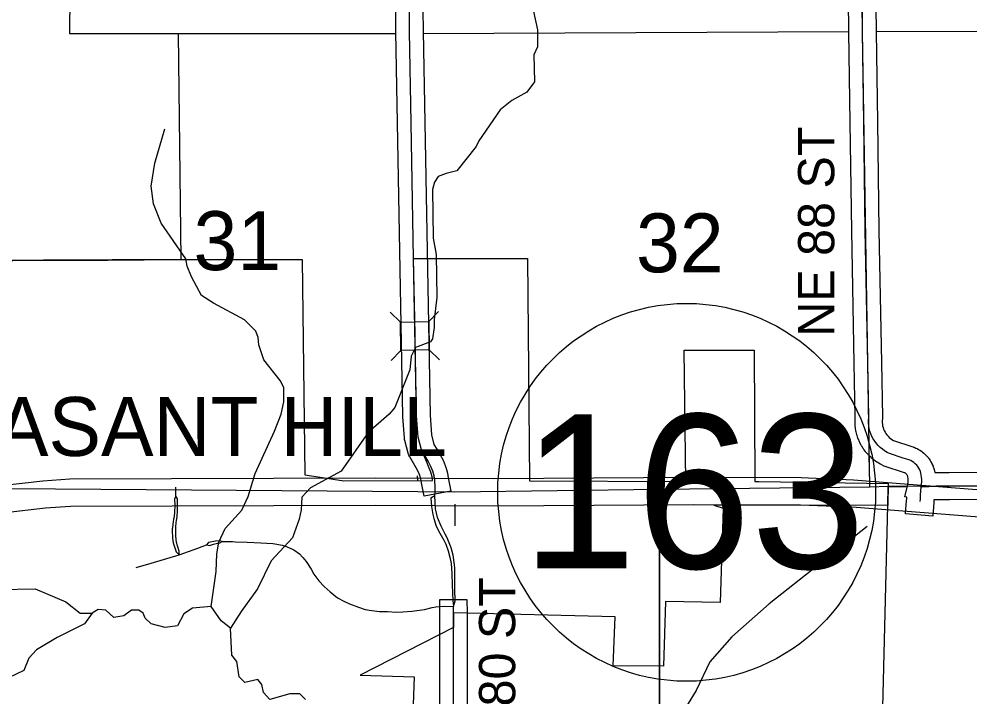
# Model space of a CAD drawing. Extents: x -1403959 to 81668, y -1400582 to 11018.
# Drawn here: x 7982.4 to 8185.4, y 8286.5 to 8431.2 of the extents above; entities that cross this region are included whole.
import ezdxf

# ---------------------------------------------------------------- set-up
doc = ezdxf.new("R2010")
doc.units = 0
for name, color, linetype in [('tdCiCoBndryTxt', 7, 'Continuous'), ('tdCiRRCL', 7, 'Continuous'), ('tdCiSecText', 7, 'Continuous'), ('tdCiSectLine', 7, 'Continuous'), ('tdCiSectNmbr', 7, 'Continuous'), ('tdCiSectTwpRng', 7, 'Continuous'), ('tdCoCityStreetMajor', 7, 'Continuous'), ('tdCoClipBndry', 7, 'Continuous'), ('tdCoDivCarto', 7, 'Continuous'), ('tdCoSectLinePart', 7, 'Continuous'), ('tdCoSectNmbr', 7, 'Continuous'), ('tdCoShieldCoRteHrd', 7, 'Continuous'), ('tdCoSurfAsphalt', 7, 'Continuous'), ('tdCoSurfBitum', 7, 'Continuous'), ('tdCoTwpNameTxt', 7, 'Continuous')]:
    doc.layers.add(name, color=color, linetype=linetype)

msp = doc.modelspace()

# ---------------------------------------------------------------- linework, layer by layer
at = {"layer": 'tdCiCoBndryTxt'}
for points in [[(8066.66, 8380.08), (8066.13, 8409.07), (8065.78, 8428.55), (8065.69, 8437.79), (8065.69, 8452.34)], [(8162.48, 8428.42), (8162.21, 8452.85)], [(8163.08, 8386.04), (8162.76, 8409.19), (8162.48, 8428.42)], [(8163.83, 8344.38), (8163.78, 8344.97), (8163.78, 8345.57), (8163.82, 8346.16), (8163.6, 8357.8), (8163.08, 8386.04)], [(8066.66, 8380.07), (8066.66, 8380.08)], [(8068.31, 8339.26), (8067.6, 8341.99), (8067.28, 8346.49), (8066.66, 8380.07)], [(8175.03, 8331.39), (8175.11, 8332.44), (8175.13, 8332.92), (8175.1, 8333.4), (8175.03, 8333.87), (8174.96, 8334.26), (8174.85, 8334.65), (8174.7, 8335.02), (8174.51, 8335.37), (8174.29, 8335.7), (8174.04, 8336.01), (8173.75, 8336.29), (8173.44, 8336.54), (8173.11, 8336.76), (8172.76, 8336.95), (8172.39, 8337.1), (8172.12, 8337.18), (8171.19, 8337.49), (8168.24, 8338.47), (8167.71, 8338.72), (8167.2, 8339.03), (8166.71, 8339.37), (8166.25, 8339.75), (8165.83, 8340.16), (8165.44, 8340.61), (8165.08, 8341.08), (8164.77, 8341.58), (8164.49, 8342.11), (8164.26, 8342.66), (8164.07, 8343.22), (8163.93, 8343.8), (8163.83, 8344.38)], [(8068.31, 8339.25), (8068.31, 8339.26)], [(8071.22, 8332.76), (8071.04, 8333.74), (8070.75, 8334.69), (8070.37, 8335.7), (8069.76, 8336.87), (8068.31, 8339.25)], [(8174.79, 8328.24), (8174.83, 8328.78), (8174.89, 8329.57), (8175.03, 8331.39)], [(8175.03, 8331.39), (8175.13, 8331.36), (8178.16, 8331.5), (8181, 8331.5), (8203.1, 8331.62)], [(8075.17, 8301.35), (8075.16, 8304.43)], [(8075.17, 8301.33), (8075.17, 8301.35)], [(8075.21, 8276.79), (8075.19, 8292.53), (8075.17, 8301.33)]]:
    msp.add_lwpolyline(points, dxfattribs=at)
at = {"layer": 'tdCiRRCL'}
for points in [[(7993.44, 8452.38), (7993.22, 8428.15), (8016.43, 8428.14), (8016.95, 8379.85), (7943.56, 8379.49), (7943.55, 8382.91), (7937.76, 8382.93), (7937.71, 8379.66), (7919.22, 8379.62), (7919.41, 8403.59), (7919.49, 8427.72), (7919.53, 8451.98)], [(7967.63, 8379.61), (7994.58, 8379.74), (8001.39, 8379.77), (8016.95, 8379.85), (8042.9, 8379.86), (8043.45, 8333.94), (8047.24, 8333.36), (8051.77, 8332.63), (8070.69, 8332.71), (8070.59, 8333.5), (8070.35, 8334.49), (8070.01, 8335.31), (8069.46, 8336.65), (8068.31, 8339.25), (8067.6, 8341.99), (8067.28, 8346.49), (8066.97, 8363.13), (8066.96, 8363.56), (8066.96, 8363.97), (8066.66, 8380.08), (8090.95, 8380.08), (8091.42, 8332.64), (8124.76, 8332.51), (8124.42, 8360.56), (8139.38, 8360.52), (8139.47, 8332.46), (8140.38, 8332.46), (8167.97, 8332.06), (8167.89, 8327.34), (8130.76, 8327.46), (8132.72, 8326.8), (8132.12, 8306.69), (8120.4, 8306.86), (8120, 8293.1), (8109.23, 8293.13), (8109.67, 8303.64), (8075.21, 8304.43), (8075.21, 8301.35), (8055.25, 8291.15), (8066.75, 8290.82), (8066.28, 8277.02)]]:
    msp.add_lwpolyline(points, dxfattribs=at)
at = {"layer": 'tdCiSecText'}
for points in [[(8061.67, 8368.62), (8063.85, 8366.52), (8069.9, 8366.63)], [(8071.96, 8368.76), (8069.9, 8366.63), (8070.01, 8360.58)], [(8061.86, 8358.29), (8063.96, 8360.47), (8063.85, 8366.52)], [(8072.19, 8358.48), (8070.01, 8360.58), (8063.96, 8360.47)]]:
    msp.add_lwpolyline(points, dxfattribs=at)
at = {"layer": 'tdCiSectLine'}
for points in [[(8165.14, 8450.11), (8165.38, 8428.46), (8165.66, 8409.24), (8165.66, 8409.24), (8165.99, 8386.09), (8166.5, 8357.86), (8166.72, 8346.22), (8166.72, 8346.16), (8166.72, 8345.97), (8166.72, 8345.94), (8166.68, 8345.47), (8166.68, 8345.1), (8166.71, 8344.74), (8166.77, 8344.38), (8166.86, 8344.03), (8166.97, 8343.69), (8167.12, 8343.35), (8167.28, 8343.03), (8167.48, 8342.72), (8167.69, 8342.43), (8167.93, 8342.16), (8168.19, 8341.91), (8168.47, 8341.68), (8168.77, 8341.47), (8169.08, 8341.28), (8169.34, 8341.16), (8173.02, 8339.94), (8173.27, 8339.86), (8173.32, 8339.85), (8173.48, 8339.79), (8173.85, 8339.64), (8173.87, 8339.63), (8174.04, 8339.55), (8174.11, 8339.52), (8174.46, 8339.33), (8174.56, 8339.28), (8174.71, 8339.18), (8175.05, 8338.96), (8175.06, 8338.96), (8175.21, 8338.84), (8175.28, 8338.79), (8175.59, 8338.54), (8175.67, 8338.47), (8175.8, 8338.34), (8176.09, 8338.06), (8176.09, 8338.06), (8176.22, 8337.92), (8176.28, 8337.85), (8176.53, 8337.54), (8176.59, 8337.47), (8176.7, 8337.31), (8176.71, 8337.31), (8176.93, 8336.97), (8177.02, 8336.82), (8177.07, 8336.72), (8177.26, 8336.37), (8177.3, 8336.3), (8177.38, 8336.13), (8177.38, 8336.11), (8177.53, 8335.74), (8177.59, 8335.58), (8177.63, 8335.47), (8177.74, 8335.08), (8177.76, 8335.01), (8177.81, 8334.83), (8177.81, 8334.8), (8177.88, 8334.41), (8177.89, 8334.39)], [(8200.02, 8328.7), (8181.01, 8328.6), (8181, 8328.6), (8178.23, 8328.6), (8177.72, 8328.57), (8177.68, 8328.02), (8177.46, 8325.12), (8171.67, 8325.57), (8171.9, 8328.46), (8171.91, 8328.72), (8171.95, 8329.13), (8171.54, 8329.22), (8172.15, 8331.83), (8172.21, 8332.6), (8172.22, 8332.89), (8172.21, 8333.11), (8172.17, 8333.4), (8172.13, 8333.58), (8172.1, 8333.69), (8172.06, 8333.79), (8172.01, 8333.88), (8171.95, 8333.97), (8171.88, 8334.06), (8171.81, 8334.13), (8171.72, 8334.2), (8171.63, 8334.26), (8171.54, 8334.31), (8171.41, 8334.37), (8171.25, 8334.42), (8171.21, 8334.43), (8167.33, 8335.71), (8167.31, 8335.72), (8167.13, 8335.78), (8166.97, 8335.86), (8166.44, 8336.12), (8166.43, 8336.12), (8166.26, 8336.21), (8166.24, 8336.22), (8165.73, 8336.53), (8165.59, 8336.61), (8165.53, 8336.65), (8165.05, 8336.99), (8164.95, 8337.07), (8164.86, 8337.13), (8164.4, 8337.51), (8164.34, 8337.56), (8164.23, 8337.66), (8163.81, 8338.08), (8163.78, 8338.11), (8163.65, 8338.25), (8163.26, 8338.69), (8163.26, 8338.69), (8163.13, 8338.84), (8163.11, 8338.87), (8162.76, 8339.35), (8162.67, 8339.47), (8162.63, 8339.54), (8162.31, 8340.04), (8162.25, 8340.13), (8162.19, 8340.24), (8161.92, 8340.77), (8161.89, 8340.83), (8161.82, 8340.97), (8161.59, 8341.52), (8161.58, 8341.55), (8161.51, 8341.72), (8161.51, 8341.74), (8161.32, 8342.3), (8161.27, 8342.47), (8161.25, 8342.52), (8161.11, 8343.1), (8161.08, 8343.23), (8161.06, 8343.32), (8160.97, 8343.91), (8160.95, 8344), (8160.94, 8344.14), (8160.89, 8344.73), (8160.88, 8344.79), (8160.88, 8344.96), (8160.88, 8345.56), (8160.88, 8345.57), (8160.88, 8345.76), (8160.88, 8345.79), (8160.92, 8346.24), (8160.7, 8357.74), (8160.7, 8357.75), (8160.18, 8385.99), (8160.18, 8386), (8159.86, 8409.15), (8159.58, 8428.38), (8159.58, 8428.39), (8159.34, 8449.78)], [(8068.59, 8437.81), (8068.68, 8428.59), (8069.04, 8409.13), (8069.04, 8409.13), (8070.18, 8346.62), (8070.47, 8342.47), (8071.01, 8340.39), (8072.24, 8338.38), (8072.28, 8338.32), (8072.34, 8338.21), (8072.95, 8337.04), (8072.97, 8336.98), (8073.05, 8336.81), (8073.09, 8336.72), (8073.47, 8335.7), (8073.5, 8335.62), (8073.53, 8335.53), (8073.81, 8334.58), (8073.84, 8334.49), (8073.88, 8334.3), (8073.89, 8334.26), (8074.07, 8333.28), (8074.6, 8330.43), (8068.89, 8329.38), (8068.36, 8332.23), (8068.21, 8333.05), (8068, 8333.75), (8067.71, 8334.52), (8067.23, 8335.44), (8065.83, 8337.73), (8065.8, 8337.79), (8065.71, 8337.96), (8065.63, 8338.14), (8065.56, 8338.31), (8065.51, 8338.49), (8065.5, 8338.52), (8064.79, 8341.27), (8064.75, 8341.43), (8064.72, 8341.62), (8064.7, 8341.79), (8064.38, 8346.29), (8064.38, 8346.3), (8064.37, 8346.44), (8063.23, 8409.02), (8062.88, 8428.49), (8062.87, 8428.52), (8062.79, 8437.77)], [(8177.89, 8334.39), (8178.03, 8334.4), (8178.16, 8334.4), (8180.99, 8334.4), (8200.37, 8334.51)], [(8072.31, 8272.26), (8072.29, 8292.52), (8072.26, 8304.42), (8072.25, 8307.32), (8078.05, 8307.34), (8078.06, 8304.44), (8078.09, 8292.54), (8078.09, 8292.53), (8078.12, 8272.26)]]:
    msp.add_lwpolyline(points, dxfattribs=at)
at = {"layer": 'tdCiSectNmbr'}
for points in [[(8071.23, 8331.37), (8071.22, 8332.7)], [(8071.23, 8330.34), (8071.23, 8330.53), (8071.23, 8330.91), (8071.23, 8331.37)], [(8071.23, 8330.19), (8071.23, 8330.34)], [(8071.22, 8329.44), (8070.33, 8328.92), (8070.5, 8327.14), (8070.74, 8325.48), (8070.96, 8324.58), (8071.51, 8322.98), (8072.24, 8321.45), (8073.1, 8319.94), (8073.51, 8319.09), (8074.04, 8317.69), (8074.39, 8316.35), (8074.65, 8315.01), (8074.8, 8312.84), (8074.92, 8310.46), (8075.02, 8306.99), (8075.14, 8305.94)], [(8071.22, 8329.44), (8071.23, 8330.19)], [(8073.41, 8321.28), (8072.56, 8322.98), (8071.75, 8324.78), (8071.3, 8326.64), (8071.22, 8329.44)], [(8075.16, 8305.82), (8075.53, 8307.01), (8075.47, 8309.49), (8075.49, 8313.1), (8075.46, 8313.98), (8075.41, 8314.71), (8075.11, 8316.78), (8074.65, 8318.31), (8073.83, 8320.44), (8073.41, 8321.28)], [(8075.14, 8305.94), (8075.15, 8305.83)], [(8075.15, 8305.83), (8075.15, 8305.82)], [(8075.16, 8304.43), (8075.15, 8305.82)], [(8075.15, 8305.82), (8075.16, 8305.82)]]:
    msp.add_lwpolyline(points, dxfattribs=at)
at = {"layer": 'tdCiSectTwpRng'}
for points in [[(8015.93, 8329.35), (8015.93, 8330.04), (8015.94, 8330.5), (8015.94, 8331.27)], [(8015.9, 8329.31), (8015.6, 8328.76), (8015.69, 8327.28), (8015.65, 8326.04), (8015.58, 8324.97), (8015.43, 8324.43), (8015.35, 8323.87)], [(8015.93, 8329.35), (8015.9, 8329.31)], [(8016.13, 8324.62), (8016.18, 8324.98), (8016.27, 8326.24), (8016.27, 8328.76), (8015.93, 8329.35)], [(8016.05, 8324.1), (8016.13, 8324.62)], [(8015.16, 8322.46), (8015.15, 8321.68), (8015.19, 8320.8)], [(8015.35, 8323.87), (8015.29, 8323.46), (8015.17, 8322.53), (8015.16, 8322.46)], [(8015.9, 8320.83), (8015.88, 8321.62), (8015.9, 8322.46)], [(8015.9, 8322.46), (8015.91, 8322.71), (8016.01, 8323.8), (8016.05, 8324.1)], [(8015.19, 8320.8), (8015.21, 8320.39), (8015.36, 8319.39), (8015.98, 8317.48), (8016.6, 8316.84)], [(8016.6, 8316.84), (8016.62, 8317.62), (8016.23, 8318.74), (8016.06, 8319.47), (8015.97, 8320.17), (8015.9, 8320.83)], [(8007.46, 8314.13), (8010.62, 8315.03), (8016.6, 8316.84), (8020.57, 8318.29), (8022.48, 8319)], [(8025.8, 8319.67), (8025.26, 8319.86), (8024.35, 8319.79), (8022.87, 8319.49), (8022.48, 8319)], [(8022.48, 8319), (8023.07, 8318.81), (8023.97, 8319.12), (8024.8, 8319.31), (8025.3, 8319.38), (8025.8, 8319.67)], [(8025.8, 8319.67), (8026.66, 8319.71), (8027.98, 8319.67)], [(8027.98, 8319.67), (8028.61, 8319.65), (8031.15, 8319.52), (8034.03, 8319.37), (8036.58, 8319.26), (8037.47, 8319.14), (8038.64, 8318.9), (8039.66, 8318.57), (8041.07, 8317.93), (8042.28, 8317.09), (8043.05, 8316.28), (8043.76, 8315.39), (8044.78, 8313.76), (8045.37, 8312.74), (8046.43, 8311.29), (8047.56, 8310.05), (8048.82, 8308.96), (8050.45, 8307.69), (8051.75, 8306.98), (8053.01, 8306.38), (8054.9, 8305.64), (8056.31, 8305.21), (8057.73, 8304.96), (8059.37, 8304.76), (8061.09, 8304.72), (8063, 8304.64), (8064.36, 8304.67), (8066.29, 8304.81), (8068.95, 8305.21), (8070.65, 8305.62), (8071.44, 8305.73), (8073.3, 8305.88), (8075.15, 8305.83)]]:
    msp.add_lwpolyline(points, dxfattribs=at)
at = {"layer": 'tdCoCityStreetMajor'}
for points in [[(8016.4, 8428.14), (8062.85, 8428.12)], [(8068.65, 8428.13), (8159.59, 8428.51)], [(8165.39, 8428.53), (8256.18, 8428.79)], [(8164.03, 8332.12), (8163.93, 8338.03)], [(8067.54, 8332.7), (8067.52, 8333.67)], [(8164.59, 8195.08), (8167.86, 8327.34), (8167.96, 8331.4)], [(8167.93, 8331.4), (8167.96, 8331.4)], [(8167.96, 8331.4), (8172.08, 8331.43)], [(8075.46, 8327.63), (8075.45, 8323.02)]]:
    msp.add_lwpolyline(points, dxfattribs=at)
at = {"layer": 'tdCoClipBndry'}
for points in [[(8164.04, 8331.29), (8162.44, 8428.52), (8162, 8524.72), (8161.92, 8621.5), (8162.02, 8718.33), (8161.7, 8815.05), (8161.9, 8916.94)], [(8548.71, 8333.06), (8456.95, 8332.24), (8452.45, 8332.23), (8407.29, 8332.02), (8401.49, 8332), (8359.52, 8331.8), (8264.77, 8331.74), (8259.96, 8332.05), (8167.96, 8331.4), (8164.04, 8331.29), (8119.15, 8330.76), (8075.46, 8330.25), (8067.58, 8330.29), (7980.54, 8330.95), (7967.65, 8331.15), (7880.95, 8331.12), (7870.82, 8331.05), (7853.18, 8331.04)], [(8076.8, 7738.9), (8077.59, 7806.19), (8075.92, 7903.08), (8075.86, 7999.69), (8119.16, 7999.41), (8119.15, 8330.76)]]:
    msp.add_lwpolyline(points, dxfattribs=at)
at = {"layer": 'tdCoDivCarto'}
for points in [[(7852.18, 8319.65), (7881.11, 8318.59), (7890.2, 8318.52), (7899.67, 8319.01), (7905.63, 8319.7), (7939.69, 8325.31), (7970.31, 8330.29), (7978.7, 8331.64), (7987.53, 8332.67), (7993.27, 8333.04), (8058.49, 8333.27), (8083.76, 8333.12), (8126.45, 8333.4), (8149.39, 8333.35), (8160.56, 8332.85), (8212.31, 8328.79), (8221.01, 8328.48), (8226.94, 8328.61), (8235.89, 8329.35), (8269.38, 8333), (8276.59, 8333.73), (8285.37, 8334.26), (8356.38, 8334.67)], [(7851.99, 8313.85), (7880.93, 8312.79), (7890.34, 8312.72), (7895.89, 8312.92), (7903.27, 8313.55), (7911.47, 8314.7), (7940.61, 8319.58), (7971.26, 8324.57), (7979.48, 8325.89), (7988.12, 8326.9), (7993.46, 8327.24), (8058.5, 8327.46), (8083.78, 8327.32), (8126.46, 8327.59), (8149.27, 8327.55), (8160.19, 8327.06), (8211.95, 8323), (8220.95, 8322.68), (8227.26, 8322.82), (8236.45, 8323.57), (8269.98, 8327.22), (8277.06, 8327.94), (8285.61, 8328.46), (8356.43, 8328.86)]]:
    msp.add_lwpolyline(points, dxfattribs=at)
at = {"layer": 'tdCoSurfAsphalt'}
msp.add_circle((8124.94, 8330.18), 40.33, dxfattribs=at)
at = {"layer": 'tdCoSurfBitum'}
for points in [[(8091.26, 8437.46), (8093.1, 8428.91), (8093.1, 8425.25), (8092.34, 8423.57), (8092.5, 8417.77), (8090.82, 8415.63), (8087.62, 8413.79), (8085.17, 8411.8), (8080.6, 8405.24), (8079.99, 8404.01), (8075.87, 8398.82), (8073.58, 8398.21), (8071.9, 8397.59), (8071.14, 8396.37), (8070.68, 8394.84), (8070.85, 8384.46), (8071.46, 8380.95), (8071.62, 8371.79), (8071.02, 8367.06), (8071.02, 8365.38), (8070.72, 8362.93), (8070.26, 8362.32), (8067.05, 8361.1), (8066.14, 8359.27), (8065.84, 8356.36), (8062.64, 8348.27), (8061.42, 8346.89), (8056.99, 8342.92), (8051.2, 8334.67), (8044.64, 8331.15), (8042.81, 8329.17), (8042.66, 8326.42), (8042.2, 8324.43), (8040.83, 8320.46), (8036.25, 8315.57), (8033.36, 8309.62), (8029.85, 8304.73), (8027.56, 8301.21)], [(8023.43, 8305.79), (8024.5, 8313.27), (8024.64, 8317.09), (8025.1, 8319.53), (8026.47, 8322.44), (8029.98, 8326.41), (8031.35, 8329.31), (8032.87, 8334.2), (8036.99, 8343.21), (8038.36, 8346.88), (8038.97, 8349.47), (8038.96, 8352.53), (8038.2, 8354.05), (8034.68, 8358.48), (8033.61, 8361.68), (8033.45, 8363.21), (8032.99, 8364.58), (8030.55, 8367.02), (8023.98, 8370.53), (8021.38, 8372.21), (8019.24, 8376.17), (8018.32, 8378.46), (8018.01, 8379.99), (8012.81, 8387.62), (8011.13, 8391.74), (8010.66, 8395.56), (8011.42, 8400.44), (8013.55, 8407.77)], [(8163.46, 8322.86), (8142.56, 8306.35), (8134.62, 8299.32), (8129.89, 8293.97), (8127, 8287.86), (8124.1, 8283.28), (8117.24, 8275.33), (8115.86, 8273.35), (8112.51, 8269.98), (8110.53, 8267.69), (8106.86, 8264.33), (8100.3, 8262.04), (8097.09, 8260.05), (8094.35, 8258.82)], [(7978.23, 8309.42), (7985.86, 8309.58), (7992.43, 8306.83), (7995.49, 8304.39), (7998.08, 8304.4), (7996.41, 8302.1), (7990.61, 8299.2), (7986.18, 8296.6), (7984.5, 8294.77), (7983.44, 8292.17), (7977.02, 8289.11)], [(8023.43, 8305.79), (8019.46, 8305.48), (8017.63, 8304.26), (8016.26, 8301.66), (8013.66, 8301.36), (8010.61, 8302.12), (8009.39, 8303.34), (8008.93, 8304.4), (8008.01, 8305.02), (8006.48, 8305.01), (8004.8, 8303.79), (8002.67, 8303.48), (8000.99, 8305.01), (7999.31, 8305.16), (7998.08, 8304.4)], [(8027.56, 8301.21), (8025.58, 8302.74), (8023.43, 8305.79)], [(8043.61, 8285.96), (8042.39, 8287.18), (8040.25, 8287.18), (8035.98, 8285.95), (8034.6, 8287.48), (8034.29, 8289.16), (8033.38, 8290.23), (8030.63, 8289.61), (8029.41, 8290.83), (8028.94, 8294.04), (8027.87, 8295.41), (8027.56, 8301.21)]]:
    msp.add_lwpolyline(points, dxfattribs=at)
at = {"layer": 'tdCoTwpNameTxt'}
msp.add_lwpolyline([(8119.15, 8326.51), (8119.15, 8195.7), (8119.15, 8147.43), (8119.16, 8050.32), (8119.16, 8002.25)], dxfattribs=at)

# ---------------------------------------------------------------- texts
at = {"layer": 'tdCoSectLinePart'}
for s, rotation, p in [('31', 0.0017, (8019.69, 8377.61)), ('32', 0.0025, (8114.14, 8377.14))]:
    msp.add_text(s, height=12.575, rotation=rotation, dxfattribs=at).set_placement(p)
at = {"layer": 'tdCoSectNmbr'}
for s, p in [('NE 88 ST', (8156.45, 8363.39)), ('NE 80 ST', (8088.35, 8267.23))]:
    msp.add_text(s, height=7.738, rotation=90, dxfattribs=at).set_placement(p)
at = {"layer": 'tdCoShieldCoRteHrd'}
msp.add_text('PLEASANT HILL', height=12.5746, rotation=0.0009, dxfattribs=at).set_placement((7945.73, 8337.95))
at = {"layer": 'tdCoSurfAsphalt'}
msp.add_text('163', height=32.887, dxfattribs=at).set_placement((8089.74, 8313.95))

doc.saveas('drawing.dxf')
